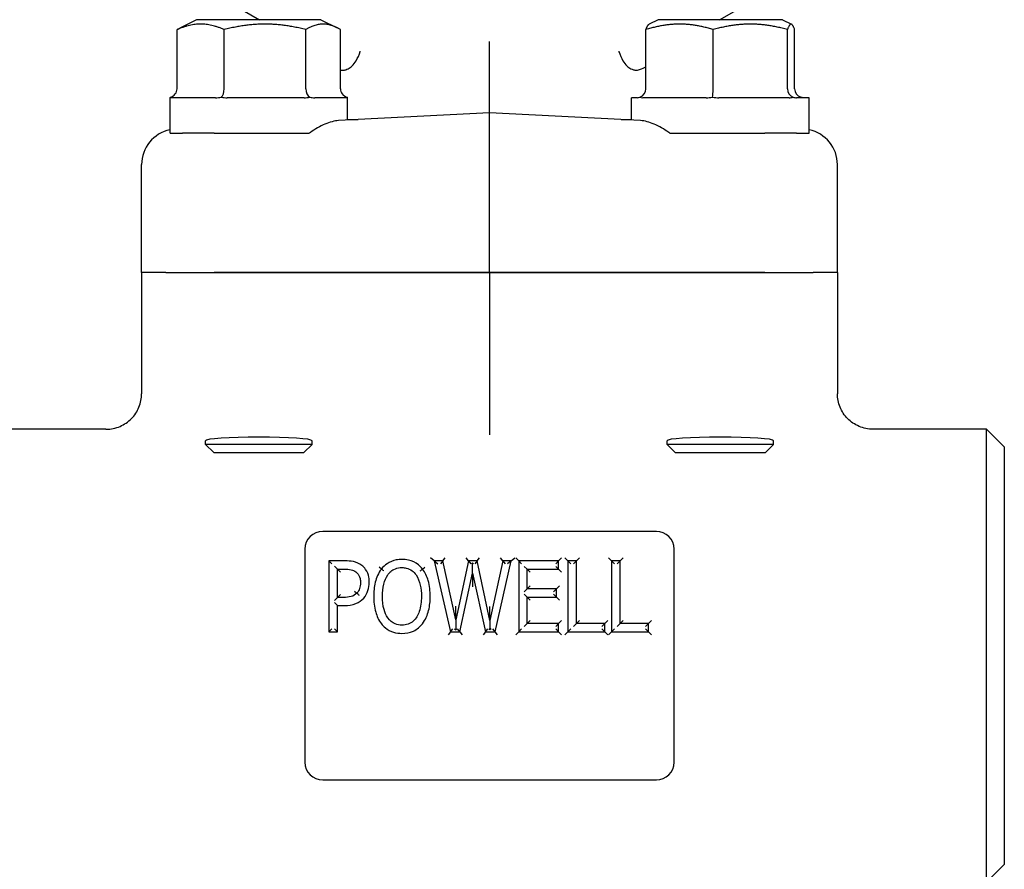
# Model space of a CAD drawing. Header units: inches. Extents: x 24 to 1128, y -94 to 748.
# Tile 356 of 573: x 622.79 to 626.26, y 299.69 to 302.68. Entities that reach past the tile are written whole.
import ezdxf

# ---------------------------------------------------------------- set-up
doc = ezdxf.new("R2010")
doc.units = ezdxf.units.IN
doc.header["$LTSCALE"] = 32
doc.header["$MEASUREMENT"] = 0
doc.layers.add('Visible (ANSI)', color=7, linetype='Continuous', lineweight=30)

msp = doc.modelspace()

# ---------------------------------------------------------------- linework, layer by layer
at = {"layer": 'Visible (ANSI)'}
for p, q in [((623.40214, 302.81374), (623.63618, 302.67862)), ((625.25561, 302.67862), (625.48964, 302.81374)), ((623.41464, 302.67862), (623.35755, 302.65008)), ((623.85214, 302.67862), (623.41464, 302.67862)), ((623.85214, 302.67862), (623.90924, 302.65008)), ((625.03964, 302.67862), (625.00744, 302.66252)), ((625.47714, 302.67862), (625.03964, 302.67862)), ((625.47714, 302.67862), (625.50935, 302.66252)), ((623.34582, 302.43487), (623.34582, 302.64366)), ((623.51139, 302.43487), (623.51139, 302.64366)), ((623.79897, 302.43487), (623.79897, 302.64366)), ((623.92097, 302.43487), (623.92097, 302.64366)), ((624.99677, 302.43487), (624.99677, 302.64366)), ((625.23323, 302.43487), (625.23323, 302.64366)), ((625.49486, 302.43487), (625.49486, 302.64366)), ((625.52002, 302.43487), (625.52002, 302.64366)), ((624.44589, 302.35112), (624.44589, 302.60147)), ((624.99636, 302.52895), (624.99677, 302.52918)), ((623.32089, 302.27862), (623.32089, 302.40362)), ((623.32093, 302.40362), (623.32089, 302.40362)), ((623.48114, 302.40362), (623.32488, 302.40362)), ((623.7936, 302.40362), (623.52221, 302.40362)), ((623.94589, 302.40362), (623.83073, 302.40362)), ((623.94589, 302.32492), (623.94589, 302.40362)), ((624.94589, 302.32492), (624.94589, 302.40362)), ((624.96634, 302.40362), (624.94589, 302.40362)), ((625.20866, 302.40362), (624.98549, 302.40362)), ((625.50071, 302.40362), (625.2538, 302.40362)), ((625.57089, 302.40362), (625.5267, 302.40362)), ((625.57089, 302.27862), (625.57089, 302.40362)), ((624.44589, 302.35112), (623.91417, 302.32326)), ((624.97762, 302.32326), (624.44589, 302.35112)), ((624.44589, 302.22652), (624.44589, 302.35112)), ((623.32089, 302.27862), (623.36469, 302.27862)), ((623.47621, 302.27862), (623.36469, 302.27862)), ((623.47621, 302.27862), (623.50682, 302.27862)), ((623.50682, 302.27862), (623.66875, 302.27862)), ((623.66875, 302.27862), (623.81053, 302.27862)), ((625.08126, 302.27862), (625.22304, 302.27862)), ((625.22304, 302.27862), (625.38497, 302.27862)), ((625.38497, 302.27862), (625.41557, 302.27862)), ((625.52709, 302.27862), (625.41557, 302.27862)), ((625.52709, 302.27862), (625.57089, 302.27862)), ((624.44589, 301.78862), (624.44589, 302.22652)), ((623.22089, 301.78862), (623.22089, 302.16828)), ((625.67089, 301.78862), (625.67089, 302.16828)), ((623.22089, 301.78862), (623.22089, 301.36106)), ((623.30639, 301.78862), (623.22089, 301.78862)), ((623.30639, 301.78862), (623.22089, 301.78862)), ((623.30639, 301.78862), (623.47684, 301.78862)), ((623.30639, 301.78862), (623.47684, 301.78862)), ((623.47684, 301.78862), (624.44589, 301.78862)), ((624.44589, 301.78862), (623.47684, 301.78862)), ((624.44589, 301.78862), (625.41495, 301.78862)), ((624.44589, 301.78862), (624.44589, 301.34147)), ((625.41495, 301.78862), (624.44589, 301.78862)), ((625.41495, 301.78862), (625.58539, 301.78862)), ((625.41495, 301.78862), (625.58539, 301.78862)), ((625.67089, 301.78862), (625.58539, 301.78862)), ((625.67089, 301.78862), (625.58539, 301.78862)), ((625.67089, 301.78862), (625.67089, 301.36106)), ((624.44589, 301.34147), (624.44589, 301.21671)), ((623.09542, 301.23612), (622.69589, 301.23612)), ((626.19589, 301.23612), (625.79637, 301.23612)), ((626.25839, 301.17362), (626.19589, 301.23612)), ((626.19589, 299.64112), (626.19589, 301.23612)), ((623.44589, 301.18245), (623.44589, 301.19549)), ((623.47471, 301.15362), (623.44589, 301.18245)), ((623.82089, 301.18245), (623.44589, 301.18245)), ((623.79207, 301.15362), (623.82089, 301.18245)), ((623.82089, 301.18245), (623.82089, 301.19549)), ((625.07089, 301.18245), (625.07089, 301.19549)), ((625.09971, 301.15362), (625.07089, 301.18245)), ((625.44589, 301.18245), (625.07089, 301.18245)), ((625.41707, 301.15362), (625.44589, 301.18245)), ((625.44589, 301.18245), (625.44589, 301.19549)), ((626.25839, 301.17362), (626.25839, 299.70362)), ((623.47471, 301.15362), (623.79207, 301.15362)), ((625.09971, 301.15362), (625.41707, 301.15362)), ((625.03339, 300.87612), (623.85839, 300.87612)), ((623.79589, 300.81362), (623.79589, 300.06362)), ((625.09589, 300.06362), (625.09589, 300.81362)), ((623.88058, 300.77233), (623.88058, 300.52233)), ((623.93711, 300.77233), (623.88058, 300.77233)), ((623.88058, 300.77233), (623.891, 300.76191)), ((623.90015, 300.75397), (623.91057, 300.74356)), ((624.06494, 300.74376), (624.0567, 300.75013)), ((624.21, 300.74376), (624.2182, 300.75018)), ((624.25072, 300.77233), (624.23763, 300.78274)), ((624.25072, 300.77233), (624.30826, 300.52233)), ((624.28131, 300.77233), (624.25072, 300.77233)), ((624.25072, 300.77233), (624.26381, 300.76191)), ((624.28131, 300.77233), (624.27292, 300.76191)), ((624.28131, 300.77233), (624.2897, 300.78274)), ((624.32669, 300.56426), (624.28131, 300.77233)), ((624.37167, 300.77233), (624.32669, 300.56426)), ((624.37167, 300.77233), (624.36326, 300.78274)), ((624.40206, 300.77233), (624.37167, 300.77233)), ((624.37167, 300.77233), (624.38007, 300.76191)), ((624.38577, 300.76485), (624.38213, 300.76191)), ((624.38585, 300.72978), (624.38577, 300.76485)), ((624.38943, 300.76191), (624.38577, 300.76485)), ((624.40206, 300.77233), (624.39365, 300.76191)), ((624.40206, 300.77233), (624.41046, 300.78274)), ((624.44744, 300.56244), (624.40206, 300.77233)), ((624.49241, 300.77233), (624.44744, 300.56244)), ((624.46527, 300.52233), (624.52179, 300.77233)), ((624.49241, 300.77233), (624.48399, 300.78274)), ((624.52179, 300.77233), (624.49241, 300.77233)), ((624.49241, 300.77233), (624.50083, 300.76191)), ((624.52179, 300.77233), (624.50875, 300.76191)), ((624.52179, 300.77233), (624.53482, 300.78274)), ((624.53812, 300.78274), (624.54853, 300.77233)), ((624.54853, 300.77233), (624.54853, 300.52233)), ((624.68913, 300.77233), (624.54853, 300.77233)), ((624.54853, 300.77233), (624.55895, 300.76191)), ((624.57852, 300.74275), (624.5681, 300.75316)), ((624.68913, 300.77233), (624.67872, 300.76191)), ((624.68913, 300.74275), (624.67872, 300.75316)), ((624.68913, 300.77233), (624.69955, 300.78274)), ((624.68913, 300.74275), (624.68913, 300.77233)), ((624.72195, 300.77233), (624.71154, 300.78274)), ((624.72195, 300.77233), (624.72195, 300.52233)), ((624.75194, 300.77233), (624.72195, 300.77233)), ((624.72195, 300.77233), (624.73237, 300.76191)), ((624.75194, 300.77233), (624.74152, 300.76191)), ((624.75194, 300.77233), (624.76235, 300.78274)), ((624.75194, 300.5519), (624.75194, 300.77233)), ((624.87572, 300.77233), (624.8653, 300.78274)), ((624.87572, 300.77233), (624.87572, 300.52233)), ((624.9057, 300.77233), (624.87572, 300.77233)), ((624.87572, 300.77233), (624.88614, 300.76191)), ((624.9057, 300.77233), (624.89529, 300.76191)), ((624.9057, 300.77233), (624.91612, 300.78274)), ((624.9057, 300.5519), (624.9057, 300.77233)), ((623.91057, 300.64388), (623.91057, 300.74356)), ((623.91057, 300.74356), (623.93528, 300.74356)), ((623.92098, 300.73314), (623.91057, 300.74356)), ((624.34108, 300.52233), (624.38585, 300.72978)), ((624.38585, 300.72978), (624.43164, 300.52233)), ((624.38585, 300.72978), (624.38596, 300.68093)), ((624.57852, 300.74275), (624.68913, 300.74275)), ((624.57852, 300.67427), (624.57852, 300.74275)), ((624.57852, 300.74275), (624.58893, 300.73233)), ((624.68913, 300.74275), (624.69955, 300.73233)), ((624.57852, 300.67427), (624.58893, 300.68469)), ((624.68164, 300.67427), (624.69205, 300.68469)), ((623.92098, 300.6543), (623.91057, 300.64388)), ((623.9708, 300.66573), (623.97864, 300.65887)), ((624.57852, 300.67427), (624.5681, 300.66385)), ((624.57852, 300.64469), (624.5681, 300.65511)), ((624.68164, 300.67427), (624.57852, 300.67427)), ((624.68164, 300.67427), (624.67122, 300.66385)), ((624.68164, 300.64469), (624.67122, 300.65511)), ((624.68164, 300.64469), (624.68164, 300.67427)), ((623.90015, 300.63347), (623.91057, 300.64388)), ((623.91057, 300.61552), (623.90015, 300.62594)), ((623.93103, 300.64388), (623.91057, 300.64388)), ((623.91057, 300.52233), (623.91057, 300.61552)), ((623.91057, 300.61552), (623.93589, 300.61552)), ((624.32669, 300.56426), (624.32665, 300.61335)), ((624.44744, 300.56244), (624.44739, 300.61194)), ((624.57852, 300.64469), (624.68164, 300.64469)), ((624.57852, 300.5519), (624.57852, 300.64469)), ((624.57852, 300.64469), (624.58893, 300.63428)), ((624.68164, 300.64469), (624.69205, 300.63428)), ((624.32669, 300.56426), (624.32672, 300.52967)), ((624.44744, 300.56244), (624.44747, 300.5293)), ((624.57852, 300.5519), (624.5681, 300.54149)), ((624.57852, 300.5519), (624.58893, 300.56232)), ((624.68913, 300.5519), (624.57852, 300.5519)), ((624.68913, 300.5519), (624.67872, 300.54149)), ((624.68913, 300.5519), (624.69955, 300.56232)), ((624.68913, 300.52233), (624.68913, 300.5519)), ((624.75194, 300.5519), (624.74152, 300.54149)), ((624.75194, 300.5519), (624.76235, 300.56232)), ((624.85202, 300.5519), (624.75194, 300.5519)), ((624.85202, 300.5519), (624.8416, 300.54149)), ((624.85202, 300.5519), (624.86243, 300.56232)), ((624.85202, 300.52233), (624.85202, 300.5519)), ((624.9057, 300.5519), (624.89529, 300.54149)), ((624.9057, 300.5519), (624.91612, 300.56232)), ((625.00578, 300.5519), (624.9057, 300.5519)), ((625.00578, 300.5519), (624.99537, 300.54149)), ((625.00578, 300.5519), (625.0162, 300.56232)), ((625.00578, 300.52233), (625.00578, 300.5519)), ((623.88058, 300.52233), (623.891, 300.53274)), ((623.88058, 300.52233), (623.91057, 300.52233)), ((623.91057, 300.52233), (623.90015, 300.53274)), ((624.30826, 300.52233), (624.29996, 300.51191)), ((624.30826, 300.52233), (624.31655, 300.53274)), ((624.30826, 300.52233), (624.34108, 300.52233)), ((624.32291, 300.53274), (624.32672, 300.52967)), ((624.32672, 300.52967), (624.33054, 300.53274)), ((624.34108, 300.52233), (624.33267, 300.53274)), ((624.34108, 300.52233), (624.34948, 300.51191)), ((624.43164, 300.52233), (624.42327, 300.51191)), ((624.43164, 300.52233), (624.44, 300.53274)), ((624.43164, 300.52233), (624.46527, 300.52233)), ((624.44747, 300.5293), (624.4432, 300.53274)), ((624.45173, 300.53274), (624.44747, 300.5293)), ((624.46527, 300.52233), (624.45694, 300.53274)), ((624.47359, 300.51191), (624.46527, 300.52233)), ((624.54853, 300.52233), (624.53812, 300.51191)), ((624.54853, 300.52233), (624.55895, 300.53274)), ((624.54853, 300.52233), (624.68913, 300.52233)), ((624.68913, 300.52233), (624.67872, 300.53274)), ((624.68913, 300.52233), (624.69955, 300.51191)), ((624.71154, 300.51191), (624.72195, 300.52233)), ((624.72195, 300.52233), (624.73237, 300.53274)), ((624.72195, 300.52233), (624.85202, 300.52233)), ((624.85202, 300.52233), (624.8416, 300.53274)), ((624.85202, 300.52233), (624.86243, 300.51191)), ((624.8653, 300.51191), (624.87572, 300.52233)), ((624.87572, 300.52233), (624.88614, 300.53274)), ((624.87572, 300.52233), (625.00578, 300.52233)), ((625.00578, 300.52233), (624.99537, 300.53274)), ((625.00578, 300.52233), (625.0162, 300.51191)), ((623.85839, 300.00112), (625.03339, 300.00112)), ((626.25839, 299.70362), (626.19589, 299.64112))]:
    msp.add_line(p, q, dxfattribs=at)
msp.add_circle((616.38339, 309.18862), 7.5, dxfattribs=at)
for centre, radius, start, end in [((616.38339, 309.18862), 7.588, 134.247392, 45.752608), ((623.85839, 300.81362), 0.0625, 90, 180), ((625.03339, 300.81362), 0.0625, 0, 90), ((623.85839, 300.06362), 0.0625, 180, 270), ((625.03339, 300.06362), 0.0625, 270, 0)]:
    msp.add_arc(centre, radius, start, end, dxfattribs=at)
for centre, major_axis, ratio, start_param, end_param in [((623.30987, 302.43487), (-0.03595, 0), 0.8693335, 1.9174431, 3.1415927), ((623.49614, 302.43487), (0, -0.03125), 0.4879975, 0.3466468, 1.5707963), ((623.81967, 302.43487), (0, -0.03125), 0.662309, 4.712389, 5.9365385), ((623.95692, 302.43487), (-0.03595, 0), 0.8693335, 0, 1.2241495), ((624.96406, 302.43487), (0.0327, 0), 0.9555533, 5.0590358, 6.2831853), ((625.23009, 302.43487), (0, -0.03125), 0.1006388, 0.3466468, 1.5707963), ((625.52442, 302.43487), (0, -0.03125), 0.9458753, 4.712389, 5.9365385), ((625.55273, 302.43487), (-0.0327, 0), 0.9555533, 0, 1.2241495), ((623.34637, 302.16833), (-0.12531, -0.00657), 0.9961843, 4.8646945, 6.2310249), ((625.54542, 302.16833), (0.12531, -0.00657), 0.9961843, 0.0521605, 1.4184909), ((623.63339, 301.19549), (-0.1875, 0), 0.0699681, 3.1415927, 6.2831853), ((625.25839, 301.19549), (-0.1875, 0), 0.0699681, 3.1415927, 6.2831853)]:
    msp.add_ellipse(centre, major_axis=major_axis, ratio=ratio, start_param=start_param, end_param=end_param, dxfattribs=at)
for points, weights in [([(623.51139, 302.64366), (623.42861, 302.67975), (623.34582, 302.64366)], [1.04422863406, 1.20577136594, 1.04422863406]), ([(623.79897, 302.64366), (623.65518, 302.67975), (623.51139, 302.64366)], [1.04422863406, 1.20577136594, 1.04422863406]), ([(623.92097, 302.64366), (623.85997, 302.67975), (623.79897, 302.64366)], [1.04422863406, 1.20577136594, 1.04422863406]), ([(625.23323, 302.64366), (625.115, 302.67975), (624.99677, 302.64366)], [1.04422863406, 1.20577136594, 1.04422863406]), ([(624.99677, 302.64366), (625.00248, 302.66004), (625.00744, 302.66252)], [1.04422863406, 1.11183872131, 1.12285543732]), ([(625.49486, 302.64366), (625.36405, 302.67975), (625.23323, 302.64366)], [1.04422863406, 1.20577136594, 1.04422863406]), ([(625.52002, 302.64366), (625.50744, 302.67975), (625.49486, 302.64366)], [1.04422863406, 1.20577136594, 1.04422863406]), ([(623.34582, 302.64366), (623.35182, 302.64721), (623.35755, 302.65008)], [1.04422863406, 1.05817173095, 1.06970791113])]:
    msp.add_rational_spline(points, weights, degree=2, dxfattribs=at)
for points, knots in [([(623.92097, 302.50166), (623.92232, 302.50128), (623.92372, 302.501), (623.92639, 302.50068), (623.92764, 302.50061), (623.92986, 302.50062), (623.93081, 302.50066), (623.93278, 302.50084), (623.93379, 302.50097), (623.93635, 302.50143), (623.93791, 302.5018), (623.94241, 302.50317), (623.94543, 302.50442), (623.95297, 302.50854), (623.95749, 302.51182), (623.9671, 302.52109), (623.97188, 302.52717), (623.98188, 302.54349), (623.98678, 302.55459), (623.99042, 302.56697), (623.99046, 302.56712), (623.99051, 302.56727)], [0.02344438, 0.02344438, 0.02344438, 0.02344438, 0.04878278, 0.04878278, 0.07002342, 0.07002342, 0.08543215, 0.08543215, 0.10127417, 0.10127417, 0.1246126, 0.1246126, 0.16706492, 0.16706492, 0.22849379, 0.22849379, 0.29966244, 0.29966244, 0.39445021, 0.39445021, 0.39562077, 0.39562077, 0.39562077, 0.39562077]), ([(624.90128, 302.56727), (624.90132, 302.56712), (624.90137, 302.56697), (624.90501, 302.55459), (624.90991, 302.54349), (624.91991, 302.52717), (624.92469, 302.52109), (624.93429, 302.51182), (624.93881, 302.50854), (624.94636, 302.50442), (624.94937, 302.50317), (624.95388, 302.5018), (624.95544, 302.50143), (624.958, 302.50097), (624.95901, 302.50084), (624.96098, 302.50066), (624.96193, 302.50062), (624.96415, 302.50061), (624.9654, 302.50068), (624.96941, 302.50116), (624.97201, 302.50188), (624.97443, 302.50294)], [-0.00127423, -0.00127423, -0.00127423, -0.00127423, 0, 0, 0.10318214, 0.10318214, 0.18065349, 0.18065349, 0.24752251, 0.24752251, 0.29373442, 0.29373442, 0.31913969, 0.31913969, 0.33638468, 0.33638468, 0.35315802, 0.35315802, 0.37627972, 0.37627972, 0.42938271, 0.42938271, 0.42938271, 0.42938271]), ([(623.91417, 302.32326), (623.89999, 302.32252), (623.88352, 302.31797), (623.84916, 302.3032), (623.83125, 302.29296), (623.81357, 302.28078), (623.81205, 302.27972), (623.81053, 302.27862)], [0.51027295, 0.51027295, 0.51027295, 0.51027295, 0.67314933, 0.67314933, 0.83782619, 0.83782619, 0.85301482, 0.85301482, 0.85301482, 0.85301482]), ([(624.90876, 302.32687), (624.91421, 302.32658), (624.92052, 302.32667), (624.93322, 302.32697), (624.93932, 302.32714), (624.94589, 302.32726)], [0, 0, 0, 0, 0.11499946, 0.11499946, 0.20535465, 0.20535465, 0.20535465, 0.20535465]), ([(625.08126, 302.27862), (625.07973, 302.27972), (625.07822, 302.28078), (625.06054, 302.29296), (625.04263, 302.3032), (625.00826, 302.31797), (624.9918, 302.32252), (624.97762, 302.32326)], [1.42951458, 1.42951458, 1.42951458, 1.42951458, 1.44470322, 1.44470322, 1.60938008, 1.60938008, 1.77225646, 1.77225646, 1.77225646, 1.77225646]), ([(623.09542, 301.23612), (623.09552, 301.23612), (623.09563, 301.23612), (623.10417, 301.23615), (623.11258, 301.23701), (623.12908, 301.24041), (623.13715, 301.24293), (623.15989, 301.25265), (623.17351, 301.26191), (623.19636, 301.28508), (623.2054, 301.29875), (623.21773, 301.32878), (623.22089, 301.34484), (623.22089, 301.36106)], [-0.00081437, -0.00081437, -0.00081437, -0.00081437, 0, 0, 0.06424187, 0.06424187, 0.12843712, 0.12843712, 0.25272368, 0.25272368, 0.37647976, 0.37647976, 0.50008222, 0.50008222, 0.50008222, 0.50008222]), ([(625.79637, 301.23612), (625.79626, 301.23612), (625.79616, 301.23612), (625.78762, 301.23615), (625.77921, 301.23701), (625.7627, 301.24041), (625.75464, 301.24293), (625.73189, 301.25265), (625.71828, 301.26191), (625.69543, 301.28508), (625.68638, 301.29875), (625.67406, 301.32878), (625.67089, 301.34484), (625.67089, 301.36106)], [-0.00081437, -0.00081437, -0.00081437, -0.00081437, 0, 0, 0.06424187, 0.06424187, 0.12843712, 0.12843712, 0.25272368, 0.25272368, 0.37647976, 0.37647976, 0.50008222, 0.50008222, 0.50008222, 0.50008222]), ([(623.99566, 300.75673), (623.98707, 300.76337), (623.97648, 300.76765), (623.95649, 300.77179), (623.94668, 300.77233), (623.93711, 300.77233)], [-0.13886282, -0.13886282, -0.13886282, -0.13886282, -0.06943141, -0.06943141, 0, 0, 0, 0]), ([(624.0224, 300.69696), (624.0224, 300.70273), (624.022, 300.70871), (624.01921, 300.72429), (624.01543, 300.73396), (624.00576, 300.74775), (624.00099, 300.75269), (623.99566, 300.75673)], [-0.14770424, -0.14770424, -0.14770424, -0.14770424, -0.10744801, -0.10744801, -0.04303805, -0.04303805, 0, 0, 0, 0]), ([(624.13747, 300.77759), (624.13063, 300.77759), (624.1236, 300.777), (624.10555, 300.77337), (624.09478, 300.76904), (624.07741, 300.75741), (624.07061, 300.75091), (624.06494, 300.74376)], [-0.18591653, -0.18591653, -0.18591653, -0.18591653, -0.1383387, -0.1383387, -0.06221417, -0.06221417, 0, 0, 0, 0]), ([(624.21, 300.74376), (624.2057, 300.74915), (624.20076, 300.75412), (624.18516, 300.76636), (624.17336, 300.77206), (624.15313, 300.77682), (624.14518, 300.77759), (624.13747, 300.77759)], [-0.18588354, -0.18588354, -0.18588354, -0.18588354, -0.13912509, -0.13912509, -0.05350965, -0.05350965, 0, 0, 0, 0]), ([(623.93528, 300.74356), (623.94342, 300.74356), (623.95152, 300.74305), (623.95868, 300.74143), (623.96476, 300.74006), (623.97043, 300.73757), (623.97519, 300.73404)], [-0.1225061, -0.1225061, -0.1225061, -0.1225061, -0.0569635, -0.0569635, -0.0569635, 0, 0, 0, 0]), ([(623.97519, 300.73404), (623.97701, 300.73271), (623.97868, 300.73124), (623.98504, 300.72456), (623.98823, 300.71805), (623.99094, 300.70597), (623.9914, 300.70098), (623.9914, 300.69595)], [-0.13348426, -0.13348426, -0.13348426, -0.13348426, -0.11183803, -0.11183803, -0.04301463, -0.04301463, 0, 0, 0, 0]), ([(624.06494, 300.74376), (624.0544, 300.72976), (624.04757, 300.71347), (624.03936, 300.68054), (624.038, 300.66373), (624.038, 300.64733)], [-0.24071175, -0.24071175, -0.24071175, -0.24071175, -0.12035588, -0.12035588, 0, 0, 0, 0]), ([(624.07319, 300.73739), (624.07317, 300.73741), (624.07315, 300.73742), (624.07204, 300.73828), (624.07096, 300.73911), (624.06897, 300.74065), (624.06807, 300.74134), (624.06656, 300.74251), (624.06597, 300.74297), (624.06515, 300.7436), (624.06494, 300.74376), (624.06494, 300.74376)], [-0.041693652, -0.041693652, -0.041693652, -0.041693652, -0.041500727, -0.041500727, -0.031006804, -0.031006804, -0.020670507, -0.020670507, -0.010335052, -0.010335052, 0, 0, 0, 0]), ([(624.06899, 300.64733), (624.06899, 300.66215), (624.07031, 300.67697), (624.07375, 300.69088), (624.07663, 300.70252), (624.08104, 300.71374), (624.08743, 300.72289)], [-0.21576633, -0.21576633, -0.21576633, -0.21576633, -0.09807128, -0.09807128, -0.09807128, 0, 0, 0, 0]), ([(624.08743, 300.72289), (624.08981, 300.72631), (624.09244, 300.72952), (624.09943, 300.73656), (624.104, 300.73998), (624.10901, 300.74255), (624.11582, 300.74604), (624.12348, 300.74799), (624.13349, 300.74875), (624.13547, 300.74883), (624.13747, 300.74883)], [-0.17427134, -0.17427134, -0.17427134, -0.17427134, -0.13854695, -0.13854695, -0.08695734, -0.08695734, -0.08695734, -0.01710615, -0.01710615, 0, 0, 0, 0]), ([(624.13747, 300.74883), (624.14249, 300.74883), (624.14749, 300.74832), (624.15995, 300.74553), (624.16708, 300.74236), (624.1788, 300.73375), (624.18353, 300.72868), (624.18751, 300.72289)], [-0.17407625, -0.17407625, -0.17407625, -0.17407625, -0.13064444, -0.13064444, -0.06115355, -0.06115355, 0, 0, 0, 0]), ([(624.18751, 300.72289), (624.1945, 300.71282), (624.19914, 300.70019), (624.20486, 300.6745), (624.20595, 300.66091), (624.20595, 300.64733)], [-0.2156668, -0.2156668, -0.2156668, -0.2156668, -0.1078334, -0.1078334, 0, 0, 0, 0]), ([(624.2018, 300.73734), (624.20182, 300.73736), (624.20184, 300.73737), (624.20294, 300.73824), (624.20401, 300.73907), (624.20599, 300.74062), (624.20688, 300.74132), (624.20838, 300.7425), (624.20898, 300.74296), (624.20979, 300.7436), (624.21, 300.74376), (624.21, 300.74376)], [-0.000192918, -0.000192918, -0.000192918, -0.000192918, 0, 0, 0.010492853, 0.010492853, 0.020828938, 0.020828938, 0.031164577, 0.031164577, 0.041500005, 0.041500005, 0.041500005, 0.041500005]), ([(624.23694, 300.64733), (624.23694, 300.6657), (624.23518, 300.68458), (624.22985, 300.70284), (624.22571, 300.71704), (624.21949, 300.73141), (624.21, 300.74376)], [-0.24042706, -0.24042706, -0.24042706, -0.24042706, -0.10576732, -0.10576732, -0.10576732, 0, 0, 0, 0]), ([(623.9914, 300.69595), (623.9914, 300.68862), (623.99051, 300.68142), (623.98836, 300.67518), (623.98632, 300.66927), (623.98296, 300.66372), (623.97864, 300.65887)], [-0.12076238, -0.12076238, -0.12076238, -0.12076238, -0.05871163, -0.05871163, -0.05871163, 0, 0, 0, 0]), ([(624.00275, 300.64145), (624.00981, 300.64913), (624.01472, 300.65852), (624.02093, 300.67726), (624.0224, 300.68727), (624.0224, 300.69696)], [-0.1325392, -0.1325392, -0.1325392, -0.1325392, -0.0662696, -0.0662696, 0, 0, 0, 0]), ([(623.97864, 300.65887), (623.97345, 300.65283), (623.96678, 300.64879), (623.95019, 300.64452), (623.94059, 300.64388), (623.93103, 300.64388)], [-0.15332819, -0.15332819, -0.15332819, -0.15332819, -0.07666409, -0.07666409, 0, 0, 0, 0]), ([(623.97864, 300.65887), (623.97864, 300.65887), (623.97884, 300.6587), (623.97961, 300.65802), (623.98018, 300.65752), (623.98161, 300.65627), (623.98247, 300.65552), (623.98436, 300.65387), (623.98538, 300.65297), (623.98644, 300.65205), (623.98646, 300.65203), (623.98648, 300.65202)], [-0.04149981, -0.04149981, -0.04149981, -0.04149981, -0.031164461, -0.031164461, -0.020828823, -0.020828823, -0.010492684, -0.010492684, 0, 0, 0.000192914, 0.000192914, 0.000192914, 0.000192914]), ([(624.038, 300.64733), (624.038, 300.62904), (624.03979, 300.61027), (624.04499, 300.59212), (624.04907, 300.57786), (624.05533, 300.56341), (624.06494, 300.55109)], [-0.23977561, -0.23977561, -0.23977561, -0.23977561, -0.10578463, -0.10578463, -0.10578463, 0, 0, 0, 0]), ([(624.13747, 300.54583), (624.12927, 300.54583), (624.12115, 300.54726), (624.10351, 300.55456), (624.09457, 300.56224), (624.08763, 300.57196), (624.08159, 300.58043), (624.07733, 300.5903), (624.0704, 300.61559), (624.06899, 300.63141), (624.06899, 300.64733)], [-0.3892503, -0.3892503, -0.3892503, -0.3892503, -0.31799453, -0.31799453, -0.21608738, -0.21608738, -0.21608738, -0.1261189, -0.1261189, 0, 0, 0, 0]), ([(624.20595, 300.64733), (624.20595, 300.63808), (624.20546, 300.6288), (624.2031, 300.61098), (624.20128, 300.60244), (624.19415, 300.58131), (624.18705, 300.56928), (624.16646, 300.55073), (624.1524, 300.54583), (624.13747, 300.54583)], [-0.3891734, -0.3891734, -0.3891734, -0.3891734, -0.31592277, -0.31592277, -0.24487833, -0.24487833, -0.12944227, -0.12944227, 0, 0, 0, 0]), ([(624.21, 300.55109), (624.22091, 300.56507), (624.22742, 300.58157), (624.23544, 300.6142), (624.23694, 300.63095), (624.23694, 300.64733)], [-0.23972862, -0.23972862, -0.23972862, -0.23972862, -0.11986431, -0.11986431, 0, 0, 0, 0]), ([(623.93589, 300.61552), (623.94867, 300.61552), (623.96221, 300.61653), (623.9755, 300.6221), (623.98577, 300.62641), (623.99531, 300.63323), (624.00275, 300.64145)], [-0.16530076, -0.16530076, -0.16530076, -0.16530076, -0.07374895, -0.07374895, -0.07374895, 0, 0, 0, 0]), ([(624.06494, 300.55109), (624.06904, 300.54587), (624.07377, 300.54091), (624.08755, 300.52965), (624.09741, 300.52443), (624.11755, 300.51826), (624.12765, 300.51706), (624.13747, 300.51706)], [-0.18639154, -0.18639154, -0.18639154, -0.18639154, -0.14102384, -0.14102384, -0.06843551, -0.06843551, 0, 0, 0, 0]), ([(624.13747, 300.51706), (624.15097, 300.51706), (624.16511, 300.51965), (624.17779, 300.52537), (624.19056, 300.53112), (624.20164, 300.54053), (624.21, 300.55109)], [-0.18613429, -0.18613429, -0.18613429, -0.18613429, -0.09257124, -0.09257124, -0.09257124, 0, 0, 0, 0])]:
    msp.add_open_spline(points, degree=3, knots=knots, dxfattribs=at)
for points in [[(624.97443, 302.50294), (624.98282, 302.50662), (624.9903, 302.50985), (624.99676, 302.51264)], [(623.32093, 302.40362), (623.32103, 302.40362), (623.32142, 302.40411), (623.32208, 302.40548)], [(623.32208, 302.40548), (623.32275, 302.40411), (623.32373, 302.40362), (623.32488, 302.40362)], [(623.48114, 302.40362), (623.48745, 302.40362), (623.49442, 302.40411), (623.50133, 302.40548)], [(623.50133, 302.40548), (623.50824, 302.40411), (623.51545, 302.40362), (623.52221, 302.40362)], [(623.7936, 302.40362), (623.79981, 302.40362), (623.80639, 302.40411), (623.81264, 302.40548)], [(623.81264, 302.40548), (623.81888, 302.40411), (623.82512, 302.40362), (623.83073, 302.40362)], [(623.94586, 302.40362), (623.94575, 302.40362), (623.94536, 302.40411), (623.9447, 302.40548)], [(624.96634, 302.40362), (624.96891, 302.40362), (624.97196, 302.40411), (624.97517, 302.40548)], [(624.97517, 302.40548), (624.9784, 302.40411), (624.98197, 302.40362), (624.98549, 302.40362)], [(625.20866, 302.40362), (625.21579, 302.40362), (625.22356, 302.40411), (625.23116, 302.40548)], [(625.23116, 302.40548), (625.23875, 302.40411), (625.24657, 302.40362), (625.2538, 302.40362)], [(625.50071, 302.40362), (625.50527, 302.40362), (625.51, 302.40411), (625.51438, 302.40548)], [(625.51438, 302.40548), (625.51875, 302.40411), (625.523, 302.40362), (625.5267, 302.40362)], [(625.55045, 302.40362), (625.54787, 302.40362), (625.54483, 302.40411), (625.54161, 302.40548)], [(623.94589, 302.32727), (623.96088, 302.32699), (623.97329, 302.32636), (623.98303, 302.32687)]]:
    msp.add_open_spline(points, degree=3, dxfattribs=at)

doc.saveas('drawing.dxf')
